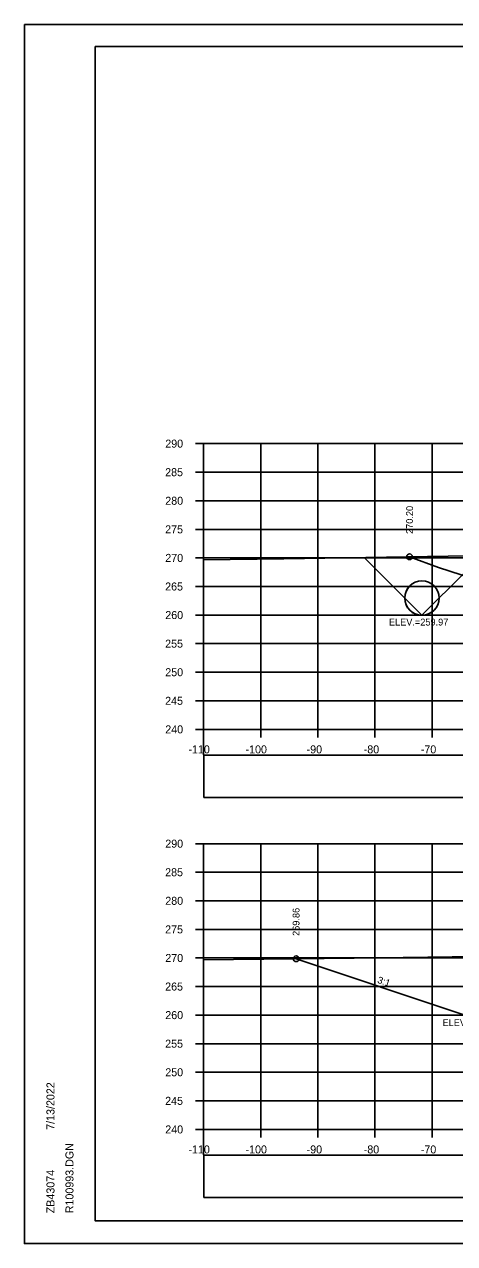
# Model space of a CAD drawing. Extents: x 4667 to 1632277, y -2100 to 724501.
# Drawn here: x 5635.8 to 5711.1, y -1323.8 to -1110.4 of the extents above; entities that cross this region are included whole.
import ezdxf

# ---------------------------------------------------------------- set-up
doc = ezdxf.new("R2010")
doc.units = 0
for name, color, linetype in [('R_Axis', 7, 'Continuous'), ('R_Axis Annot', 7, 'Continuous'), ('R_Border', 7, 'Continuous'), ('R_Exist Surface', 7, 'Continuous'), ('R_Fin Surface', 7, 'Continuous'), ('R_Fin Surface Annot', 7, 'Continuous'), ('R_Grid', 7, 'Continuous'), ('R_No Plot', 7, 'Continuous'), ('R_Proposed CofA', 7, 'Continuous'), ('R_Water', 7, 'Continuous'), ('R_Water Annot', 7, 'Continuous'), ('R_Xsect Elev', 7, 'Continuous')]:
    doc.layers.add(name, color=color, linetype=linetype)

msp = doc.modelspace()

# ---------------------------------------------------------------- linework, layer by layer
at = {"layer": 'R_Axis'}
for p, q in [((5665.78, -1183.77), (5667.18, -1183.77)), ((5667.18, -1233.77), (5667.18, -1183.77)), ((5665.78, -1188.77), (5667.18, -1188.77)), ((5665.78, -1193.77), (5667.18, -1193.77)), ((5665.78, -1198.77), (5667.18, -1198.77)), ((5665.78, -1203.77), (5667.18, -1203.77)), ((5665.78, -1208.77), (5667.18, -1208.77)), ((5665.78, -1213.77), (5667.18, -1213.77)), ((5665.78, -1218.77), (5667.18, -1218.77)), ((5665.78, -1223.77), (5667.18, -1223.77)), ((5665.78, -1228.77), (5667.18, -1228.77)), ((5665.78, -1233.77), (5667.18, -1233.77)), ((5667.18, -1233.77), (5947.18, -1233.77)), ((5667.18, -1235.17), (5667.18, -1233.77)), ((5677.18, -1235.17), (5677.18, -1233.77)), ((5687.18, -1235.17), (5687.18, -1233.77)), ((5697.18, -1235.17), (5697.18, -1233.77)), ((5707.18, -1235.17), (5707.18, -1233.77)), ((5665.78, -1253.77), (5667.18, -1253.77)), ((5667.18, -1303.77), (5667.18, -1253.77)), ((5665.78, -1258.77), (5667.18, -1258.77)), ((5665.78, -1263.77), (5667.18, -1263.77)), ((5665.78, -1268.77), (5667.18, -1268.77)), ((5665.78, -1273.77), (5667.18, -1273.77)), ((5665.78, -1278.77), (5667.18, -1278.77)), ((5665.78, -1283.77), (5667.18, -1283.77)), ((5665.78, -1288.77), (5667.18, -1288.77)), ((5665.78, -1293.77), (5667.18, -1293.77)), ((5665.78, -1298.77), (5667.18, -1298.77)), ((5665.78, -1303.77), (5667.18, -1303.77)), ((5667.18, -1303.77), (5947.18, -1303.77)), ((5667.18, -1305.17), (5667.18, -1303.77)), ((5677.18, -1305.17), (5677.18, -1303.77)), ((5687.18, -1305.17), (5687.18, -1303.77)), ((5697.18, -1305.17), (5697.18, -1303.77)), ((5707.18, -1305.17), (5707.18, -1303.77))]:
    msp.add_line(p, q, dxfattribs=at)
at = {"layer": 'R_Border'}
for p, q in [((5648.18, -1114.31), (5964.36, -1114.31)), ((5648.18, -1319.77), (5648.18, -1114.31)), ((5648.18, -1319.77), (5648.18, -1319.77)), ((5964.36, -1319.77), (5648.18, -1319.77))]:
    msp.add_line(p, q, dxfattribs=at)
at = {"layer": 'R_Exist Surface'}
for points in [[(5667.18, -1204.11), (5681.23, -1203.93), (5717.22, -1203.35)], [(5667.18, -1274.09), (5693.57, -1273.8), (5732.18, -1273.26)]]:
    msp.add_lwpolyline(points, dxfattribs=at)
at = {"layer": 'R_Fin Surface'}
for points in [[(5703.25, -1203.57), (5708.31, -1205.45), (5724.57, -1210.68), (5746.46, -1203.38), (5756.51, -1200.23), (5757.18, -1200.02), (5763.18, -1198.52), (5767.18, -1198.15), (5777.18, -1197.21), (5787.18, -1196.27), (5794.68, -1195.56), (5796.68, -1195.37)], [(5683.37, -1273.91), (5712.95, -1283.77), (5721.97, -1283.77), (5721.97, -1280.44), (5745.35, -1272.64), (5746.35, -1272.64), (5763.18, -1269.22), (5767.18, -1268.85), (5777.18, -1267.91), (5787.18, -1266.97), (5794.68, -1266.26), (5796.68, -1266.07)]]:
    msp.add_lwpolyline(points, dxfattribs=at)
at = {"layer": 'R_Grid'}
for p, q in [((5667.18, -1183.77), (5947.18, -1183.77)), ((5667.18, -1233.77), (5667.18, -1183.77)), ((5677.18, -1233.77), (5677.18, -1183.77)), ((5687.18, -1233.77), (5687.18, -1183.77)), ((5697.18, -1233.77), (5697.18, -1183.77)), ((5707.18, -1233.77), (5707.18, -1183.77)), ((5667.18, -1188.77), (5947.18, -1188.77)), ((5667.18, -1193.77), (5947.18, -1193.77)), ((5667.18, -1198.77), (5947.18, -1198.77)), ((5667.18, -1203.77), (5947.18, -1203.77)), ((5667.18, -1208.77), (5947.18, -1208.77)), ((5667.18, -1213.77), (5947.18, -1213.77)), ((5667.18, -1218.77), (5947.18, -1218.77)), ((5667.18, -1223.77), (5947.18, -1223.77)), ((5667.18, -1228.77), (5947.18, -1228.77)), ((5667.18, -1233.77), (5947.18, -1233.77)), ((5667.18, -1253.77), (5947.18, -1253.77)), ((5667.18, -1303.77), (5667.18, -1253.77)), ((5677.18, -1303.77), (5677.18, -1253.77)), ((5687.18, -1303.77), (5687.18, -1253.77)), ((5697.18, -1303.77), (5697.18, -1253.77)), ((5707.18, -1303.77), (5707.18, -1253.77)), ((5667.18, -1258.77), (5947.18, -1258.77)), ((5667.18, -1263.77), (5947.18, -1263.77)), ((5667.18, -1268.77), (5947.18, -1268.77)), ((5667.18, -1273.77), (5947.18, -1273.77)), ((5667.18, -1278.77), (5947.18, -1278.77)), ((5667.18, -1283.77), (5947.18, -1283.77)), ((5667.18, -1288.77), (5947.18, -1288.77)), ((5667.18, -1293.77), (5947.18, -1293.77)), ((5667.18, -1298.77), (5947.18, -1298.77)), ((5667.18, -1303.77), (5947.18, -1303.77))]:
    msp.add_line(p, q, dxfattribs=at)
at = {"layer": 'R_No Plot'}
for p, q in [((5635.78, -1110.41), (5969.12, -1110.41)), ((5667.18, -1235.17), (5667.18, -1238.24)), ((5667.18, -1305.17), (5667.18, -1308.24)), ((5635.78, -1323.75), (5969.12, -1323.75))]:
    msp.add_line(p, q, dxfattribs=at)
for points in [[(5635.78, -1110.41), (5969.12, -1110.41), (5969.12, -1323.75), (5635.78, -1323.75)], [(5882.1, -1114.31), (5901.72, -1114.31), (5901.72, -1124.19), (5917.84, -1124.19), (5941.04, -1124.19), (5941.04, -1148.52), (5964.36, -1148.52), (5964.36, -1319.77), (5648.18, -1319.77), (5648.18, -1114.31)]]:
    msp.add_lwpolyline(points, close=True, dxfattribs=at)
msp.add_lwpolyline([(5695.3, -1203.7), (5699.15, -1207.55), (5705.41, -1213.8), (5713.1, -1206.12), (5715.84, -1203.38)], dxfattribs=at)
for centre, radius in [((5703.25, -1203.57), 0.5), ((5705.41, -1210.8), 3.01), ((5683.37, -1273.91), 0.5)]:
    msp.add_circle(centre, radius, dxfattribs=at)
at = {"layer": 'R_Proposed CofA'}
for points in [[(5667.23, -1245.71), (5947.13, -1245.71), (5947.13, -1238.29), (5667.23, -1238.29)], [(5667.23, -1315.71), (5947.13, -1315.71), (5947.13, -1308.29), (5667.23, -1308.29)]]:
    msp.add_lwpolyline(points, close=True, dxfattribs=at)
at = {"layer": 'R_Water'}
msp.add_circle((5705.41, -1210.8), 3, dxfattribs=at)

# ---------------------------------------------------------------- texts
at = {"layer": 'R_Axis Annot'}
for s, p in [('290', (5660.46, -1184.47)), ('285', (5660.44, -1189.47)), ('280', (5660.46, -1194.47)), ('275', (5660.44, -1199.47)), ('270', (5660.46, -1204.47)), ('265', (5660.44, -1209.47)), ('260', (5660.46, -1214.47)), ('255', (5660.44, -1219.47)), ('250', (5660.46, -1224.47)), ('245', (5660.44, -1229.47)), ('240', (5660.46, -1234.47)), ('-110', (5664.52, -1237.97)), ('-100', (5674.52, -1237.97)), ('-90', (5685.22, -1237.97)), ('-80', (5695.22, -1237.97)), ('-70', (5705.22, -1237.97)), ('290', (5660.46, -1254.47)), ('285', (5660.44, -1259.47)), ('280', (5660.46, -1264.47)), ('275', (5660.44, -1269.47)), ('270', (5660.46, -1274.47)), ('265', (5660.44, -1279.47)), ('260', (5660.46, -1284.47)), ('255', (5660.44, -1289.47)), ('250', (5660.46, -1294.47)), ('245', (5660.44, -1299.47)), ('240', (5660.46, -1304.47)), ('-110', (5664.52, -1307.97)), ('-100', (5674.52, -1307.97)), ('-90', (5685.22, -1307.97)), ('-80', (5695.22, -1307.97)), ('-70', (5705.22, -1307.97))]:
    msp.add_text(s, height=1.4, dxfattribs=at).set_placement(p)
at = {"layer": 'R_Border'}
for s, p in [('7/13/2022', (5641.05, -1303.84)), ('R100993.DGN', (5644.38, -1318.44)), ('ZB43074', (5641.05, -1318.44))]:
    msp.add_text(s, height=1.4, rotation=90, dxfattribs=at).set_placement(p)
at = {"layer": 'R_Fin Surface Annot'}
for s, rotation, p in [('270.20', 90, (5703.85, -1199.57)), ('269.86', 90, (5683.97, -1269.91)), ('3:1', 341.5651, (5697.53, -1278.1))]:
    msp.add_text(s, height=1.2, rotation=rotation, dxfattribs=at).set_placement(p)
at = {"layer": 'R_Water Annot'}
msp.add_text('ELEV.=260.00', height=1.2, dxfattribs=at).set_placement((5709.03, -1285.69))
at = {"layer": 'R_Xsect Elev'}
msp.add_text('ELEV.=259.97', height=1.2, dxfattribs=at).set_placement((5699.64, -1215.6))

doc.saveas('drawing.dxf')
